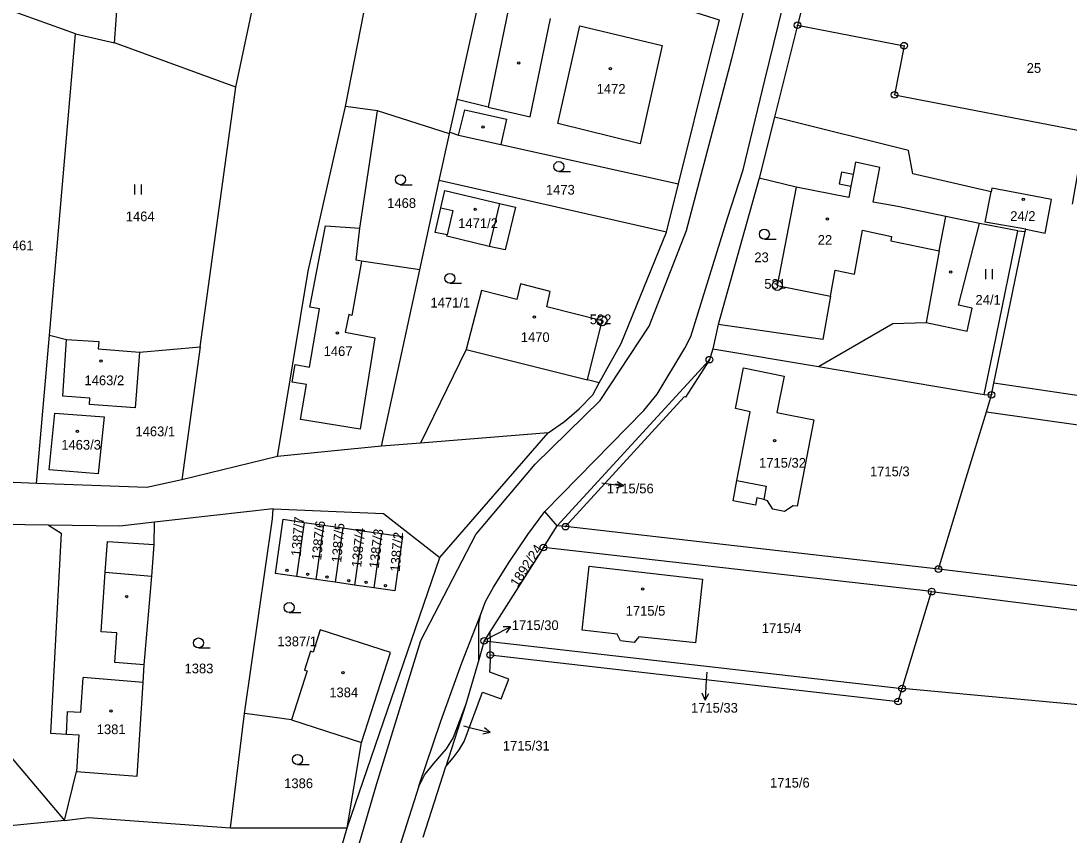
# Model space of a CAD drawing. Extents: x -587171 to -555306, y -1167727 to -1074732.
# Drawn here: x -559730.5 to -559572.7, y -1076219.5 to -1076097 of the extents above; entities that cross this region are included whole.
import ezdxf

# ---------------------------------------------------------------- set-up
doc = ezdxf.new("R2010")
doc.units = 0
for name, color, linetype in [('Hranice parcel', 7, 'Continuous'), ('Parcelní čísla', 7, 'Continuous'), ('Pop  PČ popisy', 7, 'Continuous'), ('Vnitřní kresba', 7, 'Continuous'), ('Značky bodu BP', 7, 'Continuous'), ('Značky budov', 7, 'Continuous'), ('Značky kultur', 7, 'Continuous')]:
    doc.layers.add(name, color=color, linetype=linetype)

msp = doc.modelspace()

# ---------------------------------------------------------------- linework, layer by layer
at = {"layer": 'Hranice parcel'}
for p, q in [((-559681.65, -1076109.86), (-559664.02, -1076018.96)), ((-559664.85, -1076108.82), (-559652.85, -1076054.69)), ((-559716.44, -1076100.28), (-559715.32, -1076085.46)), ((-559610.49, -1076085.08), (-559613.62, -1076097.63)), ((-559698.16, -1076106.97), (-559694.36, -1076089.03)), ((-559722.33, -1076098.92), (-559735.95, -1076094.02)), ((-559613.62, -1076097.63), (-559617.08, -1076111.46)), ((-559726.24, -1076144.26), (-559722.33, -1076098.92)), ((-559722.33, -1076098.92), (-559716.44, -1076100.28)), ((-559698.16, -1076106.97), (-559716.44, -1076100.28)), ((-559703.53, -1076146.02), (-559698.16, -1076106.97)), ((-559665.94, -1076113.7), (-559664.85, -1076108.82)), ((-559676.82, -1076110.5), (-559681.65, -1076109.86)), ((-559666, -1076113.99), (-559676.82, -1076110.5)), ((-559617.08, -1076111.46), (-559619.37, -1076120.66)), ((-559667.56, -1076121.02), (-559666, -1076113.99)), ((-559666, -1076113.99), (-559665.94, -1076113.7)), ((-559619.37, -1076120.66), (-559625.55, -1076142.65)), ((-559613.83, -1076122), (-559619.37, -1076120.66)), ((-559670.47, -1076134.43), (-559667.56, -1076121.02)), ((-559633.32, -1076128.77), (-559667.56, -1076121.02)), ((-559633.32, -1076128.77), (-559631.52, -1076121.52)), ((-559676.24, -1076160.98), (-559670.47, -1076134.43)), ((-559625.55, -1076142.65), (-559626.35, -1076146.31)), ((-559728.16, -1076166.58), (-559726.24, -1076144.26)), ((-559726.24, -1076144.26), (-559723.65, -1076144.9)), ((-559712.65, -1076146.84), (-559703.53, -1076146.02)), ((-559703.53, -1076146.02), (-559706.29, -1076166.03)), ((-559626.35, -1076146.31), (-559626.88, -1076147.96)), ((-559626.35, -1076146.31), (-559610.43, -1076148.99)), ((-559649.78, -1076172.95), (-559626.88, -1076147.96)), ((-559584.4, -1076153.24), (-559584.04, -1076151.49)), ((-559561.39, -1076154.89), (-559584.04, -1076151.49)), ((-559585.18, -1076155.8), (-559584.4, -1076153.24)), ((-559651.13, -1076158.95), (-559670.36, -1076160.5)), ((-559667.45, -1076177.75), (-559651.13, -1076158.95)), ((-559676.24, -1076160.98), (-559691.91, -1076162.54)), ((-559670.36, -1076160.5), (-559676.24, -1076160.98)), ((-559691.91, -1076162.54), (-559706.29, -1076166.03)), ((-559728.16, -1076166.58), (-559738.97, -1076166.19)), ((-559692.56, -1076170.4), (-559710.4, -1076172.41)), ((-559649.78, -1076172.95), (-559651.66, -1076170.82)), ((-559687.88, -1076172.44), (-559689.06, -1076180.61)), ((-559687.88, -1076172.44), (-559684.97, -1076172.86)), ((-559684.97, -1076172.86), (-559686.14, -1076181.03)), ((-559684.97, -1076172.86), (-559682.05, -1076173.28)), ((-559682.05, -1076173.28), (-559683.23, -1076181.45)), ((-559682.05, -1076173.28), (-559679.13, -1076173.7)), ((-559679.13, -1076173.7), (-559680.3, -1076181.87)), ((-559679.13, -1076173.7), (-559676.22, -1076174.12)), ((-559676.22, -1076174.12), (-559677.4, -1076182.28)), ((-559651.87, -1076176.24), (-559649.78, -1076172.95)), ((-559648.53, -1076173.09), (-559649.78, -1076172.95)), ((-559592.38, -1076179.47), (-559648.53, -1076173.09)), ((-559651.87, -1076176.24), (-559659.92, -1076188.92)), ((-559593.42, -1076182.87), (-559651.87, -1076176.24)), ((-559681.43, -1076218.42), (-559667.45, -1076177.75)), ((-559686.14, -1076181.03), (-559689.06, -1076180.61)), ((-559753.81, -1076182.1), (-559723.95, -1076217.33)), ((-559683.23, -1076181.45), (-559686.14, -1076181.03)), ((-559680.3, -1076181.87), (-559683.23, -1076181.45)), ((-559677.4, -1076182.28), (-559680.3, -1076181.87)), ((-559597.88, -1076197.46), (-559593.42, -1076182.87)), ((-559659.92, -1076188.92), (-559660.78, -1076190.28)), ((-559659.92, -1076188.92), (-559659.9, -1076190.38)), ((-559660.78, -1076190.28), (-559661.57, -1076193.13)), ((-559660.78, -1076190.28), (-559659.9, -1076190.38)), ((-559659.9, -1076190.38), (-559597.88, -1076197.46)), ((-559659.86, -1076192.4), (-559659.9, -1076190.38)), ((-559661.57, -1076193.13), (-559663.57, -1076199.81)), ((-559564.79, -1076200.53), (-559597.88, -1076197.46)), ((-559663.57, -1076199.81), (-559666.56, -1076209.16)), ((-559698.97, -1076218.41), (-559696.85, -1076201.23)), ((-559689.8, -1076202.17), (-559679.24, -1076205.58)), ((-559681.43, -1076218.42), (-559679.24, -1076205.58)), ((-559723.95, -1076217.33), (-559722.16, -1076209.93)), ((-559669.97, -1076219.81), (-559666.56, -1076209.16)), ((-559698.97, -1076218.41), (-559681.43, -1076218.42)), ((-559688.2, -1076241.83), (-559681.43, -1076218.42))]:
    msp.add_line(p, q, dxfattribs=at)
for points in [[(-559651.66, -1076170.82), (-559636.77, -1076155.63), (-559634.73, -1076153.13), (-559630.56, -1076146.21), (-559629.66, -1076144.46), (-559624.14, -1076126.66), (-559621.81, -1076119.39), (-559618.52, -1076105.9), (-559614.4, -1076089.08), (-559607.88, -1076064.24), (-559602.47, -1076045.3), (-559599.45, -1076036.08), (-559596.12, -1076026.76), (-559593.9, -1076021.2), (-559590.43, -1076013.97), (-559585.28, -1076005.41), (-559579.56, -1075997.2), (-559529.89, -1075933.29), (-559529.35, -1075932.81), (-559528.11, -1075932.23), (-559526.79, -1075932.19), (-559525.97, -1075932.53)], [(-559625.37, -1076096.85), (-559655.49, -1076087.37), (-559657.1, -1076095.11), (-559660.19, -1076109.95), (-559664.85, -1076108.82)], [(-559631.52, -1076121.52), (-559626.77, -1076102.36), (-559625.37, -1076096.85)], [(-559613.62, -1076097.63), (-559597.58, -1076100.71), (-559599, -1076108.1), (-559570.34, -1076113.62), (-559572.27, -1076124.58)], [(-559691.91, -1076162.54), (-559687.28, -1076134.64), (-559681.65, -1076109.86)], [(-559670.47, -1076134.43), (-559679.23, -1076133.13), (-559680.03, -1076132.99), (-559679.48, -1076128.18), (-559676.82, -1076110.5)], [(-559584.48, -1076122.71), (-559596.26, -1076120), (-559596.89, -1076116.46), (-559615.8, -1076111.78), (-559617.08, -1076111.46)], [(-559665.94, -1076113.7), (-559664.66, -1076114.19), (-559658.26, -1076115.6), (-559631.52, -1076121.52)], [(-559598.51, -1076124.91), (-559602.23, -1076124.27), (-559601.21, -1076119.05), (-559604.86, -1076118.26), (-559605.22, -1076120.07), (-559606.99, -1076119.72), (-559607.34, -1076121.51), (-559605.57, -1076121.86), (-559605.9, -1076123.55), (-559613.83, -1076122)], [(-559613.83, -1076122), (-559616.66, -1076136.79), (-559608.66, -1076138.39), (-559609.8, -1076144.91), (-559625.55, -1076142.65)], [(-559579.26, -1076128.34), (-559576.33, -1076128.93), (-559575.37, -1076123.86), (-559577.98, -1076123.37), (-559584.37, -1076122.16), (-559584.48, -1076122.71)], [(-559656.08, -1076125.01), (-559657.63, -1076131.45), (-559660.01, -1076130.91), (-559666.39, -1076129.37), (-559666.34, -1076129.18), (-559668.16, -1076128.83), (-559667.32, -1076125.1), (-559666.73, -1076122.52), (-559658.49, -1076124.45), (-559656.08, -1076125.01)], [(-559579.26, -1076128.34), (-559585.35, -1076127.26), (-559584.48, -1076122.71)], [(-559610.43, -1076148.99), (-559599.27, -1076142.51), (-559594.27, -1076142.38), (-559588.05, -1076143.66), (-559587.34, -1076140.19), (-559589.4, -1076139.77), (-559586.21, -1076127.48), (-559591.27, -1076126.42), (-559598.51, -1076124.91)], [(-559584.04, -1076151.49), (-559579.35, -1076128.69), (-559579.26, -1076128.34)], [(-559643.47, -1076151.46), (-559640.18, -1076145.53), (-559633.32, -1076128.77)], [(-559643.47, -1076151.46), (-559645.25, -1076151.01), (-559643.04, -1076142.12), (-559651.35, -1076140.01), (-559650.86, -1076137.71), (-559655.3, -1076136.56), (-559655.88, -1076138.88), (-559661.2, -1076137.54), (-559663.52, -1076146.44), (-559670.36, -1076160.5)], [(-559712.65, -1076146.84), (-559713.34, -1076155.22), (-559720.21, -1076154.71), (-559720.14, -1076153.76), (-559724.2, -1076153.45), (-559723.65, -1076144.9)], [(-559723.65, -1076144.9), (-559718.79, -1076145.24), (-559718.87, -1076146.32), (-559712.65, -1076146.84)], [(-559626.88, -1076147.96), (-559630.47, -1076153.58), (-559630.69, -1076153.54), (-559648.53, -1076173.09)], [(-559610.43, -1076148.99), (-559585.49, -1076153.18), (-559584.4, -1076153.24)], [(-559619.96, -1076169.87), (-559623.29, -1076169.22), (-559622.76, -1076166.12), (-559620.75, -1076155.81), (-559622.97, -1076155.32), (-559621.75, -1076149.2), (-559615.64, -1076150.42), (-559616.73, -1076155.92), (-559611.14, -1076157.03), (-559613.65, -1076170.03), (-559614.26, -1076169.94), (-559615.59, -1076170.8), (-559617.35, -1076170.44), (-559618.14, -1076169.21), (-559618.7, -1076169.02), (-559619.72, -1076168.77), (-559619.96, -1076169.87)], [(-559651.13, -1076158.95), (-559648.7, -1076157.28), (-559646.5, -1076155.37), (-559644.45, -1076153.24), (-559643.47, -1076151.46)], [(-559725.43, -1076156.02), (-559717.99, -1076156.54), (-559718.9, -1076165.13), (-559726.28, -1076164.54), (-559725.43, -1076156.02)], [(-559592.38, -1076179.47), (-559588.2, -1076165.72), (-559585.18, -1076155.8)], [(-559585.18, -1076155.8), (-559511.59, -1076166.25), (-559474.77, -1076170.87), (-559421.34, -1076178.5), (-559420.81, -1076175.25)], [(-559706.29, -1076166.03), (-559711.59, -1076167.22), (-559728.16, -1076166.58)], [(-559696.85, -1076201.23), (-559692.65, -1076171.9), (-559692.56, -1076170.4)], [(-559692.56, -1076170.4), (-559675.93, -1076171.1), (-559667.45, -1076177.75)], [(-559661.57, -1076193.13), (-559661.58, -1076187.66), (-559661.28, -1076186.25), (-559660.59, -1076184.35), (-559659.38, -1076182.2), (-559657.02, -1076178.41), (-559654.23, -1076174.27), (-559651.66, -1076170.82)], [(-559726.38, -1076172.88), (-559740.65, -1076172.67), (-559742.65, -1076172.86), (-559744.33, -1076173.09), (-559746.28, -1076173.75), (-559748.1, -1076174.73), (-559749.73, -1076175.96), (-559751, -1076177.48), (-559752.09, -1076179.11), (-559753.81, -1076182.1)], [(-559710.4, -1076172.41), (-559715.64, -1076173), (-559726.38, -1076172.88)], [(-559722.16, -1076209.93), (-559713.01, -1076210.63), (-559712.14, -1076196.54), (-559711.95, -1076193.87), (-559710.84, -1076180.52), (-559710.45, -1076175.75), (-559710.4, -1076172.41)], [(-559689.06, -1076180.61), (-559692.22, -1076180.15), (-559691.04, -1076171.98), (-559687.88, -1076172.44)], [(-559726.38, -1076172.88), (-559724.47, -1076174.05), (-559726.09, -1076204.17), (-559723.67, -1076204.31), (-559721.81, -1076204.4), (-559722.16, -1076209.93)], [(-559676.22, -1076174.12), (-559673.07, -1076174.58), (-559674.23, -1076182.74), (-559677.4, -1076182.28)], [(-559646.02, -1076188.65), (-559644.96, -1076179.04), (-559627.9, -1076180.98), (-559628.95, -1076190.56), (-559637.5, -1076189.65), (-559638.21, -1076190.53), (-559640.26, -1076190.29), (-559640.78, -1076189.26), (-559646.02, -1076188.65)], [(-559396.91, -1076202.36), (-559431.67, -1076196.34), (-559480.79, -1076192.23), (-559516.18, -1076188.49), (-559553.54, -1076184.16), (-559592.38, -1076179.47)], [(-559593.42, -1076182.87), (-559554.97, -1076187.73), (-559493.51, -1076194.91), (-559433.37, -1076199.67), (-559391.72, -1076206.93), (-559355.84, -1076215.01), (-559333.07, -1076224.29), (-559296.15, -1076244.56), (-559247.71, -1076272.7)], [(-559679.24, -1076205.58), (-559674.89, -1076192.04), (-559685.45, -1076188.62), (-559686.52, -1076191.96), (-559686.92, -1076191.83), (-559687.83, -1076194.69), (-559687.44, -1076194.81), (-559689.8, -1076202.17)], [(-559666.56, -1076209.16), (-559665.45, -1076207.89), (-559664.54, -1076206.67), (-559663.82, -1076205.4), (-559661.04, -1076197.98), (-559658.23, -1076199.02), (-559657.09, -1076196.03), (-559659.92, -1076195.01), (-559659.85, -1076193.23), (-559659.86, -1076192.4)], [(-559659.86, -1076192.4), (-559598.48, -1076199.41), (-559597.88, -1076197.46)], [(-559663.57, -1076199.81), (-559665.43, -1076204.8), (-559666.53, -1076206.51), (-559668.48, -1076208.76), (-559669.7, -1076210.36), (-559670.6, -1076212.13), (-559675.79, -1076228.36)], [(-559689.8, -1076202.17), (-559693.8, -1076201.61), (-559696.85, -1076201.23)], [(-559723.95, -1076217.33), (-559720.34, -1076216.87), (-559698.97, -1076218.41)], [(-559723.95, -1076217.33), (-559744.45, -1076219.3), (-559746.19, -1076240.66)]]:
    msp.add_lwpolyline(points, dxfattribs=at)
at = {"layer": 'Pop  PČ popisy'}
for p, q in [((-559639.83, -1076166.96), (-559640.75, -1076166.32)), ((-559643.07, -1076166.5), (-559642.8, -1076166.54)), ((-559642.8, -1076166.54), (-559639.83, -1076166.96)), ((-559639.83, -1076166.96), (-559640.89, -1076167.31)), ((-559659.47, -1076189.53), (-559656.8, -1076188.17)), ((-559656.8, -1076188.17), (-559657.92, -1076188.18)), ((-559656.8, -1076188.17), (-559657.46, -1076189.07)), ((-559660.28, -1076189.95), (-559659.47, -1076189.53)), ((-559627.35, -1076196.2), (-559627.51, -1076199.2)), ((-559627.28, -1076194.97), (-559627.35, -1076196.2)), ((-559627.51, -1076199.2), (-559627.95, -1076198.17)), ((-559627.51, -1076199.2), (-559626.95, -1076198.22)), ((-559663.88, -1076203.08), (-559662.81, -1076203.34)), ((-559662.81, -1076203.34), (-559659.9, -1076204.07)), ((-559659.9, -1076204.07), (-559660.99, -1076204.31)), ((-559659.9, -1076204.07), (-559660.75, -1076203.34))]:
    msp.add_line(p, q, dxfattribs=at)
at = {"layer": 'Vnitřní kresba'}
for p, q in [((-559623.49, -1076102.64), (-559612.56, -1076058.98)), ((-559653.88, -1076111.44), (-559650.79, -1076096.63)), ((-559649.7, -1076112.42), (-559646.37, -1076097.74)), ((-559646.37, -1076097.74), (-559633.99, -1076100.7)), ((-559633.99, -1076100.7), (-559637.29, -1076115.49)), ((-559630.35, -1076128.5), (-559623.49, -1076102.64)), ((-559664.66, -1076114.19), (-559663.68, -1076110.37)), ((-559663.68, -1076110.37), (-559657.42, -1076111.79)), ((-559660.19, -1076109.95), (-559653.88, -1076111.44)), ((-559657.42, -1076111.79), (-559658.26, -1076115.6)), ((-559637.29, -1076115.49), (-559649.7, -1076112.42)), ((-559605.22, -1076120.07), (-559605.57, -1076121.86)), ((-559667.32, -1076125.1), (-559665.49, -1076125.52)), ((-559658.49, -1076124.45), (-559660.01, -1076130.91)), ((-559665.49, -1076125.52), (-559666.34, -1076129.18)), ((-559592.29, -1076131.56), (-559591.27, -1076126.42)), ((-559687.03, -1076140.08), (-559684.68, -1076127.81)), ((-559684.68, -1076127.81), (-559679.48, -1076128.18)), ((-559635.94, -1076142.9), (-559630.35, -1076128.5)), ((-559605.05, -1076135.1), (-559603.82, -1076128.47)), ((-559603.82, -1076128.47), (-559599.45, -1076129.41)), ((-559580.45, -1076128.56), (-559586.21, -1076127.48)), ((-559583.71, -1076144.53), (-559580.45, -1076128.56)), ((-559580.45, -1076128.56), (-559579.35, -1076128.69)), ((-559599.45, -1076129.41), (-559599.58, -1076130.06)), ((-559599.58, -1076130.06), (-559592.29, -1076131.56)), ((-559592.29, -1076131.56), (-559594.27, -1076142.38)), ((-559679.23, -1076133.13), (-559680.72, -1076141.29)), ((-559608.66, -1076138.39), (-559607.95, -1076134.47)), ((-559607.95, -1076134.47), (-559605.05, -1076135.1)), ((-559687.06, -1076149.08), (-559685.57, -1076140.33)), ((-559685.57, -1076140.33), (-559687.03, -1076140.08)), ((-559681.17, -1076141.15), (-559681.69, -1076143.8)), ((-559680.72, -1076141.29), (-559681.17, -1076141.15)), ((-559681.69, -1076143.8), (-559677.22, -1076144.67)), ((-559643.31, -1076154.09), (-559635.94, -1076142.9)), ((-559677.22, -1076144.67), (-559679.46, -1076158.43)), ((-559585.49, -1076153.18), (-559583.71, -1076144.53)), ((-559663.52, -1076146.44), (-559645.25, -1076151.01)), ((-559689.69, -1076151.36), (-559689.24, -1076148.71)), ((-559689.24, -1076148.71), (-559687.06, -1076149.08)), ((-559687.53, -1076151.72), (-559689.69, -1076151.36)), ((-559688.42, -1076156.94), (-559687.53, -1076151.72)), ((-559653.1, -1076163.67), (-559643.31, -1076154.09)), ((-559679.46, -1076158.43), (-559688.42, -1076156.94)), ((-559662.05, -1076174.28), (-559653.1, -1076163.67)), ((-559670.31, -1076190.24), (-559662.05, -1076174.28)), ((-559717.83, -1076179.96), (-559717.51, -1076175.32)), ((-559717.51, -1076175.32), (-559710.45, -1076175.75)), ((-559718.46, -1076188.92), (-559717.83, -1076179.96)), ((-559717.83, -1076179.96), (-559710.84, -1076180.52)), ((-559664.13, -1076193.56), (-559661.28, -1076186.25)), ((-559716.07, -1076189.09), (-559718.46, -1076188.92)), ((-559716.37, -1076193.54), (-559716.07, -1076189.09)), ((-559676.92, -1076211.76), (-559670.31, -1076190.24)), ((-559711.95, -1076193.87), (-559716.37, -1076193.54)), ((-559721.52, -1076201), (-559721.13, -1076195.79)), ((-559712.14, -1076196.54), (-559721.13, -1076195.79)), ((-559723.67, -1076204.31), (-559723.51, -1076200.91)), ((-559723.51, -1076200.91), (-559721.52, -1076201)), ((-559686.52, -1076244.08), (-559676.92, -1076211.76))]:
    msp.add_line(p, q, dxfattribs=at)
for points in [[(-559622.76, -1076166.12), (-559618.33, -1076167.01), (-559618.7, -1076169.02)], [(-559670.6, -1076212.13), (-559667.29, -1076202.38), (-559664.13, -1076193.56)]]:
    msp.add_lwpolyline(points, dxfattribs=at)
at = {"layer": 'Značky bodu BP'}
for centre, radius in [((-559613.62, -1076097.63), 0.5), ((-559613.62, -1076097.63), 0.0303), ((-559597.58, -1076100.71), 0.5), ((-559597.58, -1076100.71), 0.0303), ((-559599, -1076108.1), 0.5), ((-559599, -1076108.1), 0.0303), ((-559616.66, -1076136.79), 0.75), ((-559616.66, -1076136.79), 0.03), ((-559643.04, -1076142.12), 0.75), ((-559643.04, -1076142.12), 0.03), ((-559626.88, -1076147.96), 0.5), ((-559626.88, -1076147.96), 0.0303), ((-559584.4, -1076153.24), 0.5), ((-559584.4, -1076153.24), 0.0303), ((-559648.53, -1076173.09), 0.5), ((-559648.53, -1076173.09), 0.0303), ((-559651.87, -1076176.24), 0.5), ((-559651.87, -1076176.24), 0.0303), ((-559592.38, -1076179.47), 0.5), ((-559592.38, -1076179.47), 0.0303), ((-559593.42, -1076182.87), 0.5), ((-559593.42, -1076182.87), 0.0303), ((-559660.78, -1076190.28), 0.5), ((-559660.78, -1076190.28), 0.0303), ((-559659.86, -1076192.4), 0.5), ((-559659.86, -1076192.4), 0.0303), ((-559597.88, -1076197.46), 0.5), ((-559597.88, -1076197.46), 0.0303), ((-559598.48, -1076199.41), 0.5), ((-559598.48, -1076199.41), 0.0303)]:
    msp.add_circle(centre, radius, dxfattribs=at)
at = {"layer": 'Značky budov'}
for centre in [(-559655.58, -1076103.3), (-559641.78, -1076104.15), (-559660.95, -1076112.94), (-559579.63, -1076123.82), (-559662.14, -1076125.33), (-559609.11, -1076126.8), (-559590.54, -1076134.78), (-559653.21, -1076141.56), (-559682.88, -1076143.93), (-559718.46, -1076148.16), (-559722.02, -1076158.73), (-559617.07, -1076160.15), (-559690.47, -1076179.68), (-559687.37, -1076180.24), (-559684.45, -1076180.67), (-559681.16, -1076181.23), (-559678.55, -1076181.48), (-559675.64, -1076181.98), (-559714.59, -1076183.6), (-559636.94, -1076182.46), (-559682.04, -1076195.06), (-559716.97, -1076200.82)]:
    msp.add_circle(centre, 0.175, dxfattribs=at)
at = {"layer": 'Značky kultur'}
for p, q in [((-559649.54, -1076119.65), (-559647.79, -1076119.65)), ((-559713.37, -1076123.12), (-559713.37, -1076121.62)), ((-559712.37, -1076123.12), (-559712.37, -1076121.62)), ((-559673.39, -1076121.63), (-559671.64, -1076121.63)), ((-559618.6, -1076129.82), (-559616.85, -1076129.82)), ((-559585.24, -1076135.84), (-559585.24, -1076134.34)), ((-559584.24, -1076135.84), (-559584.24, -1076134.34)), ((-559665.95, -1076136.47), (-559664.2, -1076136.47)), ((-559690.14, -1076186.01), (-559688.39, -1076186.01)), ((-559703.79, -1076191.34), (-559702.04, -1076191.34)), ((-559688.88, -1076208.88), (-559687.13, -1076208.88))]:
    msp.add_line(p, q, dxfattribs=at)
for centre in [(-559649.54, -1076118.9), (-559673.39, -1076120.88), (-559618.6, -1076129.07), (-559665.95, -1076135.72), (-559690.14, -1076185.26), (-559703.79, -1076190.59), (-559688.88, -1076208.13)]:
    msp.add_circle(centre, 0.75, dxfattribs=at)

# ---------------------------------------------------------------- texts
at = {"layer": 'Parcelní čísla'}
for s, p in [('25', (-559579.11, -1076104.8)), ('1472', (-559643.85, -1076107.93)), ('1473', (-559651.49, -1076123.12)), ('1468', (-559675.38, -1076125.12)), ('1464', (-559714.74, -1076127.13)), ('1471/2', (-559664.69, -1076128.16)), ('24/2', (-559581.59, -1076127.08)), ('1461', (-559732.97, -1076131.5)), ('22', (-559610.57, -1076130.67)), ('23', (-559620.11, -1076133.29)), ('1471/1', (-559668.87, -1076140.11)), ('24/1', (-559586.82, -1076139.68)), ('1470', (-559655.27, -1076145.3)), ('1467', (-559684.95, -1076147.41)), ('1463/2', (-559720.95, -1076151.8)), ('1463/1', (-559713.28, -1076159.48)), ('1463/3', (-559724.45, -1076161.5)), ('1715/32', (-559619.4, -1076164.21)), ('1715/3', (-559602.71, -1076165.5)), ('1715/56', (-559642.32, -1076168.08)), ('1715/5', (-559639.48, -1076186.49)), ('1715/30', (-559656.63, -1076188.65)), ('1715/4', (-559618.99, -1076189.11)), ('1387/1', (-559691.92, -1076191.08)), ('1383', (-559705.89, -1076195.16)), ('1384', (-559684.1, -1076198.76)), ('1715/33', (-559629.65, -1076201.08)), ('1381', (-559719.11, -1076204.31)), ('1715/31', (-559657.97, -1076206.78)), ('1386', (-559690.89, -1076212.44)), ('1715/6', (-559617.75, -1076212.35))]:
    msp.add_text(s, height=1.46, dxfattribs=at).set_placement(p)
for s, rotation, p in [('1387/7', 85, (-559688.4, -1076177.61)), ('1387/6', 84, (-559685.33, -1076178.22)), ('1387/5', 85, (-559682.31, -1076178.56)), ('1387/4', 84, (-559679.31, -1076179.27)), ('1387/3', 83, (-559676.67, -1076179.44)), ('1387/2', 85, (-559673.5, -1076179.92)), ('1892/24', 57, (-559655.76, -1076182.3))]:
    msp.add_text(s, height=1.46, rotation=rotation, dxfattribs=at).set_placement(p)
at = {"layer": 'Značky bodu BP'}
for s, p in [('531', (-559618.61, -1076137.29)), ('532', (-559644.89, -1076142.62))]:
    msp.add_text(s, height=1.46, dxfattribs=at).set_placement(p)

doc.saveas('drawing.dxf')
